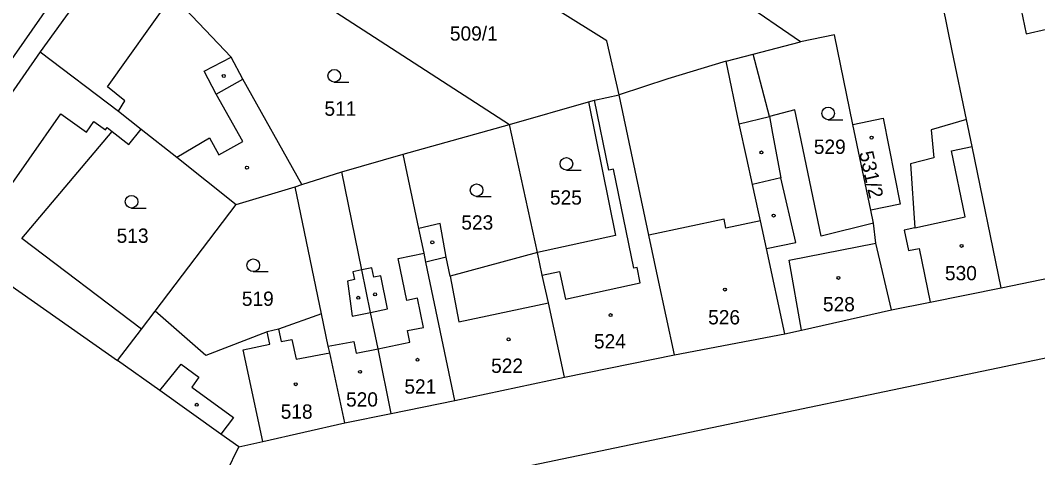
# Model space of a CAD drawing. Extents: x -756746 to -753363, y -1166406 to -1161727.
# Drawn here: x -754382 to -754261, y -1162820.6 to -1162768.7 of the extents above; entities that cross this region are included whole.
import ezdxf

# ---------------------------------------------------------------- set-up
doc = ezdxf.new("R2010")
doc.units = 0
for name, color, linetype in [('Hranice parcel', 7, 'Continuous'), ('Parcelní čísla', 7, 'Continuous'), ('Vnitřní kresba', 7, 'Continuous'), ('Značky budov', 7, 'Continuous'), ('Značky kultur', 7, 'Continuous')]:
    doc.layers.add(name, color=color, linetype=linetype)

msp = doc.modelspace()

# ---------------------------------------------------------------- linework, layer by layer
at = {"layer": 'Hranice parcel'}
for p, q in [((-754365.83, -1162753.16), (-754379.64, -1162772.42)), ((-754347.63, -1162765.65), (-754323.84, -1162781.06)), ((-754271.19, -1162772.29), (-754272.32, -1162766.81)), ((-754294.87, -1162772.7), (-754289.24, -1162771.22)), ((-754298.07, -1162773.53), (-754294.87, -1162772.7)), ((-754269.5, -1162780.46), (-754271.19, -1162772.29)), ((-754323.84, -1162781.06), (-754314.45, -1162778.36)), ((-754336.47, -1162784.58), (-754323.84, -1162781.06)), ((-754320.53, -1162796.26), (-754323.84, -1162781.06)), ((-754280.89, -1162791.24), (-754283, -1162781.05)), ((-754343.77, -1162786.67), (-754336.47, -1162784.58)), ((-754334.63, -1162793.39), (-754336.47, -1162784.58)), ((-754348.53, -1162788.19), (-754343.77, -1162786.67)), ((-754356.33, -1162790.54), (-754349.33, -1162788.44)), ((-754349.33, -1162788.44), (-754348.53, -1162788.19)), ((-754346.19, -1162803.55), (-754349.33, -1162788.44)), ((-754365.98, -1162803.23), (-754356.33, -1162790.54)), ((-754280.57, -1162792.79), (-754280.89, -1162791.24)), ((-754393.8, -1162792.71), (-754370.45, -1162809.11)), ((-754265.38, -1162800.46), (-754242.53, -1162795.72)), ((-754273.81, -1162802.16), (-754265.38, -1162800.46)), ((-754367.61, -1162805.38), (-754365.98, -1162803.23)), ((-754359.97, -1162808.48), (-754365.98, -1162803.23)), ((-754278.43, -1162803.08), (-754273.81, -1162802.16)), ((-754370.45, -1162809.11), (-754367.61, -1162805.38)), ((-754304.23, -1162808.41), (-754291.1, -1162805.94)), ((-754317.31, -1162811.08), (-754304.23, -1162808.41)), ((-754330.34, -1162813.83), (-754317.31, -1162811.08)), ((-754337.92, -1162815.37), (-754330.34, -1162813.83)), ((-754343.44, -1162816.5), (-754337.92, -1162815.37))]:
    msp.add_line(p, q, dxfattribs=at)
for points in [[(-754472.16, -1162901.25), (-754436.06, -1162849.44), (-754426.03, -1162835.11), (-754394.71, -1162789.99), (-754360.87, -1162741.52), (-754323.58, -1162688.12), (-754288.84, -1162638.42), (-754262.18, -1162600.28), (-754243.12, -1162573.03)], [(-754289.24, -1162771.22), (-754296.42, -1162766.32), (-754319.22, -1162751.25)], [(-754348.53, -1162788.19), (-754355.57, -1162775.65), (-754356.95, -1162773.03), (-754363.91, -1162765.69), (-754358.81, -1162758.48)], [(-754310.82, -1162777.51), (-754312.25, -1162771.1), (-754330.29, -1162759.82)], [(-754263.61, -1162764.52), (-754262.41, -1162770.26), (-754259.97, -1162769.7), (-754257.64, -1162778.15), (-754246.79, -1162776.49), (-754242.53, -1162795.72)], [(-754283, -1162781.05), (-754285.21, -1162770.41), (-754289.24, -1162771.22)], [(-754379.64, -1162772.42), (-754391.72, -1162789.72), (-754393.8, -1162792.71)], [(-754379.64, -1162772.42), (-754370.35, -1162779.46), (-754367.65, -1162781.59)], [(-754280.57, -1162792.79), (-754286.79, -1162794.33), (-754289.92, -1162779.31), (-754292.93, -1162780.1), (-754294.87, -1162772.7)], [(-754298.07, -1162773.53), (-754305, -1162775.64), (-754310.82, -1162777.51)], [(-754291.1, -1162805.94), (-754293.28, -1162795.79), (-754294.01, -1162792.49), (-754294.24, -1162791.43), (-754294.96, -1162788.18), (-754295.63, -1162785.08), (-754296.53, -1162780.95), (-754298.07, -1162773.53)], [(-754314.45, -1162778.36), (-754313.74, -1162778.15), (-754310.82, -1162777.51)], [(-754304.23, -1162808.41), (-754306.19, -1162799.22), (-754307.27, -1162794.18), (-754310.82, -1162777.51)], [(-754314.45, -1162778.36), (-754311.25, -1162794.24), (-754320.53, -1162796.26)], [(-754283, -1162781.05), (-754279.42, -1162780.31), (-754277.37, -1162790.51), (-754280.89, -1162791.24)], [(-754269.5, -1162780.46), (-754273.71, -1162781.67), (-754273.37, -1162784.99), (-754276.15, -1162785.72), (-754275.65, -1162793.33), (-754276.92, -1162793.6), (-754276.41, -1162796.03), (-754275.14, -1162795.77), (-754273.81, -1162802.16)], [(-754265.38, -1162800.46), (-754268.84, -1162783.66), (-754269.5, -1162780.46)], [(-754367.61, -1162805.38), (-754381.83, -1162794.61), (-754371.08, -1162781.88), (-754369.11, -1162783.44), (-754367.65, -1162781.59)], [(-754367.65, -1162781.59), (-754363.42, -1162784.94), (-754356.33, -1162790.54)], [(-754337.92, -1162815.37), (-754339.48, -1162807.69), (-754340.36, -1162803.38), (-754341.39, -1162798.33), (-754343.77, -1162786.67)], [(-754320.53, -1162796.26), (-754330.9, -1162799.07), (-754331.36, -1162796.83), (-754332.08, -1162792.83), (-754334.63, -1162793.39)], [(-754330.34, -1162813.83), (-754333.78, -1162797.4), (-754334.01, -1162796.32), (-754334.63, -1162793.39)], [(-754278.43, -1162803.08), (-754280.29, -1162795.14), (-754280.57, -1162792.79)], [(-754317.31, -1162811.08), (-754319.2, -1162802.22), (-754319.95, -1162798.95), (-754320.53, -1162796.26)], [(-754291.1, -1162805.94), (-754289.12, -1162805.49), (-754278.43, -1162803.08)], [(-754346.19, -1162803.55), (-754351.31, -1162805.38), (-754352.67, -1162805.68), (-754359.97, -1162808.48)], [(-754343.44, -1162816.5), (-754345.22, -1162808.18), (-754345.39, -1162807.39), (-754346.19, -1162803.55)], [(-754377.13, -1162843.38), (-754374.69, -1162841.71), (-754358.83, -1162832.84), (-754353.32, -1162830.34), (-754325.55, -1162822.46), (-754246.23, -1162805.89)], [(-754356.03, -1162819.35), (-754358.16, -1162817.84), (-754365.44, -1162812.67), (-754370.45, -1162809.11)], [(-754356.03, -1162819.35), (-754353.16, -1162818.71), (-754343.44, -1162816.5)], [(-754369.67, -1162828.5), (-754357.5, -1162822.38), (-754356.03, -1162819.35)]]:
    msp.add_lwpolyline(points, dxfattribs=at)
at = {"layer": 'Vnitřní kresba'}
for p, q in [((-754371.63, -1162776.59), (-754363.91, -1162765.69)), ((-754360.14, -1162774.7), (-754356.95, -1162773.03)), ((-754358.73, -1162777.43), (-754360.14, -1162774.7)), ((-754369.59, -1162778.22), (-754371.63, -1162776.59)), ((-754358.73, -1162777.43), (-754355.57, -1162775.65)), ((-754355.57, -1162783.06), (-754358.73, -1162777.43)), ((-754370.35, -1162779.46), (-754369.59, -1162778.22)), ((-754312.04, -1162786.47), (-754313.74, -1162778.15)), ((-754386.69, -1162793.31), (-754377.2, -1162779.77)), ((-754377.2, -1162779.77), (-754374.16, -1162781.94)), ((-754296.53, -1162780.95), (-754292.93, -1162780.1)), ((-754292.93, -1162780.1), (-754292.55, -1162782.13)), ((-754374.16, -1162781.94), (-754373.27, -1162780.7)), ((-754373.27, -1162780.7), (-754371.88, -1162781.69)), ((-754371.88, -1162781.69), (-754371.68, -1162781.4)), ((-754371.68, -1162781.4), (-754371.08, -1162781.88)), ((-754363.42, -1162784.94), (-754359.53, -1162782.65)), ((-754359.53, -1162782.65), (-754358.39, -1162784.65)), ((-754292.55, -1162782.13), (-754291.58, -1162787.37)), ((-754358.39, -1162784.65), (-754355.57, -1162783.06)), ((-754271.3, -1162784.19), (-754268.84, -1162783.66)), ((-754269.67, -1162792.03), (-754271.3, -1162784.19)), ((-754311.46, -1162786.35), (-754312.04, -1162786.47)), ((-754309.06, -1162798.11), (-754311.46, -1162786.35)), ((-754291.58, -1162787.37), (-754294.96, -1162788.18)), ((-754289.8, -1162795.07), (-754291.58, -1162787.37)), ((-754298.32, -1162792.31), (-754307.27, -1162794.18)), ((-754298.1, -1162793.35), (-754298.32, -1162792.31)), ((-754275.65, -1162793.33), (-754269.67, -1162792.03)), ((-754294.01, -1162792.49), (-754298.1, -1162793.35)), ((-754293.28, -1162795.79), (-754289.8, -1162795.07)), ((-754290.58, -1162797.18), (-754280.29, -1162795.14)), ((-754337.09, -1162796.97), (-754334.01, -1162796.32)), ((-754336.05, -1162801.96), (-754337.09, -1162796.97)), ((-754331.36, -1162796.83), (-754333.78, -1162797.4)), ((-754289.12, -1162805.49), (-754290.58, -1162797.18)), ((-754341.39, -1162798.33), (-754342.47, -1162798.55)), ((-754340.2, -1162798.09), (-754341.39, -1162798.33)), ((-754339.98, -1162799.19), (-754340.2, -1162798.09)), ((-754308.67, -1162798.03), (-754309.06, -1162798.11)), ((-754308.3, -1162799.85), (-754308.67, -1162798.03)), ((-754342.28, -1162799.48), (-754343.12, -1162799.66)), ((-754343.12, -1162799.66), (-754342.54, -1162803.82)), ((-754342.47, -1162798.55), (-754342.28, -1162799.48)), ((-754339.16, -1162799.02), (-754339.98, -1162799.19)), ((-754338.35, -1162802.97), (-754339.16, -1162799.02)), ((-754330.9, -1162799.07), (-754329.87, -1162804.48)), ((-754319.95, -1162798.95), (-754317.9, -1162798.5)), ((-754317.9, -1162798.5), (-754317.17, -1162801.82)), ((-754317.17, -1162801.82), (-754308.3, -1162799.85)), ((-754334.78, -1162801.69), (-754336.05, -1162801.96)), ((-754334.05, -1162805.17), (-754334.78, -1162801.69)), ((-754340.36, -1162803.38), (-754338.35, -1162802.97)), ((-754329.87, -1162804.48), (-754319.2, -1162802.22)), ((-754342.54, -1162803.82), (-754340.36, -1162803.38)), ((-754352.35, -1162807.14), (-754352.67, -1162805.68)), ((-754351.31, -1162805.38), (-754351, -1162806.84)), ((-754335.99, -1162805.54), (-754334.05, -1162805.17)), ((-754335.71, -1162806.92), (-754335.99, -1162805.54)), ((-754351, -1162806.84), (-754349.71, -1162806.61)), ((-754349.71, -1162806.61), (-754349.21, -1162808.95)), ((-754345.39, -1162807.39), (-754342.36, -1162806.83)), ((-754342.36, -1162806.83), (-754342.08, -1162808.22)), ((-754339.48, -1162807.69), (-754335.71, -1162806.92)), ((-754355.52, -1162807.82), (-754352.35, -1162807.14)), ((-754353.16, -1162818.71), (-754355.52, -1162807.82)), ((-754342.08, -1162808.22), (-754339.48, -1162807.69)), ((-754349.21, -1162808.95), (-754345.22, -1162808.18)), ((-754365.44, -1162812.67), (-754362.89, -1162809.52)), ((-754362.89, -1162809.52), (-754360.77, -1162811.08)), ((-754360.77, -1162811.08), (-754361.62, -1162812.25)), ((-754361.62, -1162812.25), (-754356.66, -1162815.87)), ((-754356.66, -1162815.87), (-754358.16, -1162817.84))]:
    msp.add_line(p, q, dxfattribs=at)
at = {"layer": 'Značky budov'}
for centre in [(-754357.82, -1162775.28), (-754280.79, -1162782.61), (-754293.89, -1162784.36), (-754355.06, -1162786.18), (-754292.43, -1162791.87), (-754333.02, -1162795.05), (-754270.08, -1162795.47), (-754284.73, -1162799.28), (-754298.23, -1162800.66), (-754341.83, -1162801.63), (-754339.83, -1162801.23), (-754311.82, -1162803.69), (-754323.95, -1162806.58), (-754334.78, -1162809), (-754341.62, -1162810.44), (-754349.26, -1162811.91), (-754361.03, -1162814.35)]:
    msp.add_circle(centre, 0.175, dxfattribs=at)
at = {"layer": 'Značky kultur'}
for p, q in [((-754344.68, -1162776.01), (-754342.93, -1162776.01)), ((-754285.95, -1162780.48), (-754284.2, -1162780.48)), ((-754317.08, -1162786.47), (-754315.33, -1162786.47)), ((-754327.76, -1162789.6), (-754326.01, -1162789.6)), ((-754368.79, -1162790.98), (-754367.04, -1162790.98)), ((-754354.31, -1162798.52), (-754352.56, -1162798.52))]:
    msp.add_line(p, q, dxfattribs=at)
for centre in [(-754344.68, -1162775.26), (-754285.95, -1162779.73), (-754317.08, -1162785.72), (-754327.76, -1162788.85), (-754368.79, -1162790.23), (-754354.31, -1162797.77)]:
    msp.add_circle(centre, 0.75, dxfattribs=at)

# ---------------------------------------------------------------- texts
at = {"layer": 'Parcelní čísla'}
for s, p in [('509/1', (-754330.93, -1162771.08)), ('511', (-754345.85, -1162780.01)), ('529', (-754287.65, -1162784.54)), ('525', (-754319.03, -1162790.57)), ('523', (-754329.57, -1162793.54)), ('513', (-754370.56, -1162795.11)), ('530', (-754272.06, -1162799.56)), ('519', (-754355.67, -1162802.6)), ('528', (-754286.57, -1162803.25)), ('526', (-754300.22, -1162804.8)), ('524', (-754313.8, -1162807.66)), ('522', (-754326.03, -1162810.56)), ('521', (-754336.34, -1162813.03)), ('520', (-754343.28, -1162814.57)), ('518', (-754351.05, -1162816.01))]:
    msp.add_text(s, height=1.7, dxfattribs=at).set_placement(p)
msp.add_text('531/2', height=1.7, rotation=283, dxfattribs=at).set_placement((-754282.29, -1162784.41))

doc.saveas('drawing.dxf')
